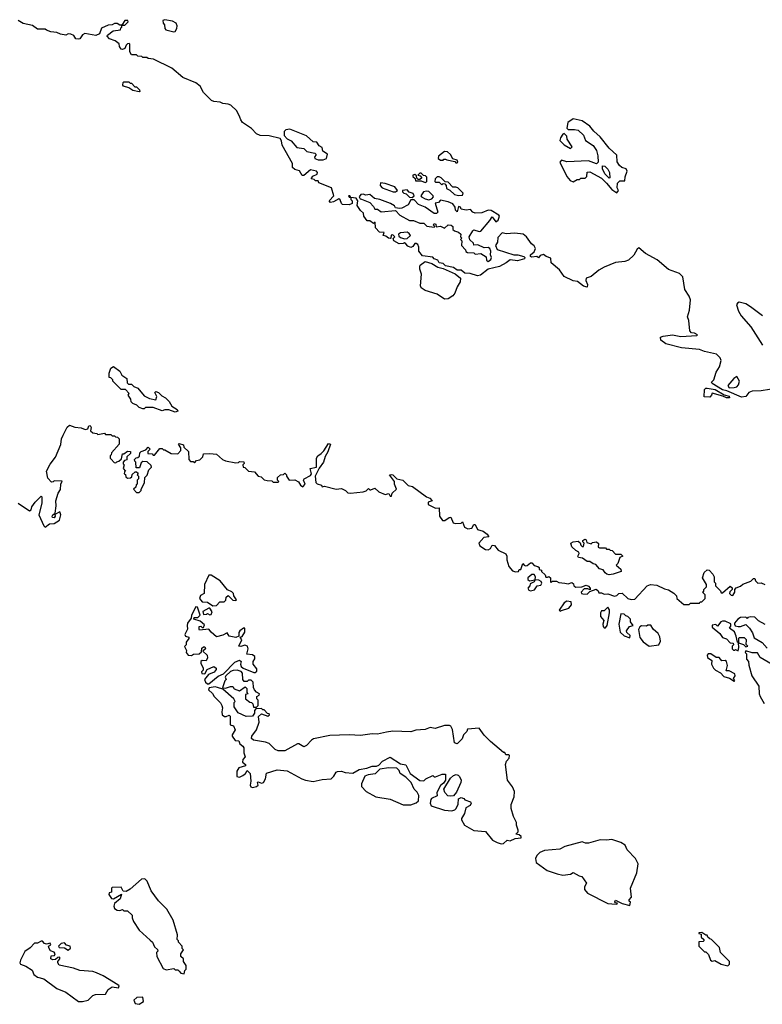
# Model space of a CAD drawing. Extents: x 2029662 to 2246637, y 225654 to 401419.
# Tile 307 of 349: x 2227448 to 2233213, y 250782 to 258432. Entities that reach past the tile are written whole.
import ezdxf

# ---------------------------------------------------------------- set-up
doc = ezdxf.new("R2010")
doc.units = 0

msp = doc.modelspace()

# ---------------------------------------------------------------- linework, layer by layer
at = {"layer": '0CON20XD'}
for points in [[(2227547, 258387), (2227473.6, 258403.6), (2227435, 258427.5)], [(2233335, 255570), (2233205, 255547.9), (2233134.3, 255545.7), (2233110, 255535), (2233085.9, 255504.1), (2233050.9, 255500.9), (2232939.2, 255549.2), (2232905, 255557.5), (2232824, 255605), (2232818.8, 255615), (2232836.7, 255633.3), (2232856.5, 255695), (2232882, 255735), (2232893.3, 255785), (2232887.5, 255805), (2232857.5, 255835), (2232763.8, 255853.8), (2232725, 255868.9), (2232585, 255882.1), (2232464.6, 255914.6), (2232425, 255943.3), (2232423.3, 255965), (2232445, 255973.3), (2232515, 255983.3), (2232580.5, 255970.5), (2232705, 255980), (2232710, 255985), (2232687, 255997), (2232665, 256000), (2232650, 256015), (2232642.5, 256095), (2232633.8, 256125), (2232647.5, 256175), (2232655.8, 256255.8), (2232645.7, 256285.7), (2232612, 256335), (2232595.9, 256435.9), (2232571.4, 256461.4), (2232485, 256492.5), (2232397.9, 256567.9), (2232307.5, 256615), (2232255, 256660), (2232241.7, 256648.3), (2232215, 256603.3), (2232175, 256563.8), (2232145.8, 256554.2), (2232075, 256545.8), (2231985, 256510.6), (2231943.5, 256486.5), (2231885, 256436.2), (2231846.7, 256423.3), (2231844, 256405), (2231856.2, 256375), (2231855, 256353.3), (2231825, 256361.2), (2231777.9, 256397.9), (2231744.5, 256404.5), (2231675, 256438), (2231638.7, 256488.7), (2231574.2, 256544.2), (2231570.7, 256580.7), (2231535, 256592.5), (2231515, 256608), (2231489.3, 256600.7), (2231475, 256583.3), (2231462.5, 256592.5), (2231425, 256587.5), (2231413.3, 256593.3), (2231413.3, 256605), (2231441.2, 256628.8), (2231453.3, 256655), (2231443.3, 256675), (2231421.1, 256691.1), (2231383.8, 256745), (2231356.7, 256765), (2231292.7, 256772.7), (2231225, 256768.8), (2231195, 256777.5), (2231160, 256740), (2231157.8, 256705), (2231142.5, 256677.5), (2231155, 256647.5), (2231285, 256606.7), (2231315, 256606.2), (2231361.7, 256591.7), (2231370, 256585), (2231367.5, 256575), (2231311.7, 256558.3), (2231255, 256567.5), (2231225, 256543.3), (2231172.5, 256515), (2231085, 256493.8), (2231025, 256448), (2231001.2, 256441.2), (2230945, 256460), (2230903, 256463), (2230875, 256487.5), (2230845, 256487.5), (2230815, 256507.5), (2230755, 256520), (2230735, 256537.5), (2230703.9, 256543.9), (2230693, 256563), (2230665, 256573.3), (2230655, 256587.5), (2230575, 256598), (2230547.5, 256635), (2230547.5, 256665), (2230540, 256685), (2230525, 256692.5), (2230515, 256692.5), (2230499.3, 256670.7), (2230485, 256663.3), (2230462, 256672), (2230445, 256690), (2230435, 256700), (2230425, 256692.5), (2230395, 256691.2), (2230352.5, 256715), (2230348.3, 256731.7), (2230360, 256745), (2230345, 256760), (2230331.7, 256758.3), (2230330, 256735), (2230325, 256732.5), (2230310, 256735), (2230291.7, 256751.7), (2230270, 256755), (2230278.3, 256778.3), (2230241.7, 256781.7), (2230210, 256815), (2230208.3, 256858.3), (2230195, 256850), (2230165, 256870), (2230145, 256870), (2230120, 256905), (2230118.3, 256928.3), (2230095, 256950), (2230068.3, 256988.3), (2230072.5, 257025), (2230060, 257045), (2230020, 257050), (2230010, 257065), (2230000, 257065), (2230005, 257052.5), (2230020, 257050), (2230020, 257035), (2230030, 257025), (2230030, 257005), (2230005, 256993.3), (2229955, 256997.5), (2229945, 257003.3), (2229935, 257032.5), (2229925, 257040), (2229885, 257016.7), (2229861.7, 257011.7), (2229850, 257025), (2229886.2, 257065), (2229867.5, 257125), (2229770, 257165), (2229765, 257180), (2229745, 257180), (2229735, 257190), (2229710, 257195), (2229723.6, 257216.4), (2229758.3, 257231.7), (2229760, 257245), (2229752.5, 257255), (2229705, 257266.2), (2229655, 257222.5), (2229641.7, 257221.7), (2229619.6, 257259.5), (2229585, 257268.8), (2229566.7, 257285), (2229566.7, 257315), (2229485, 257457.5), (2229480.4, 257490.5), (2229469.7, 257509.7), (2229385, 257529.6), (2229315, 257533.8), (2229286, 257545), (2229247.8, 257587.8), (2229178.6, 257635), (2229163.7, 257653.7), (2229157.1, 257675), (2229134.2, 257725), (2229087.2, 257767.2), (2229066.4, 257776.4), (2229025, 257781.2), (2229005, 257792), (2228955.9, 257795.9), (2228935.9, 257805.9), (2228875.9, 257865.9), (2228850, 257915), (2228815, 257942.5), (2228715, 257982.5), (2228630, 258055), (2228487, 258127), (2228445, 258130), (2228435, 258140), (2228405, 258140), (2228397, 258147), (2228365, 258150), (2228355, 258160), (2228315, 258160), (2228303.6, 258183.6), (2228303.6, 258243.6), (2228298, 258248), (2228284.3, 258245.7), (2228273.3, 258235), (2228265, 258207.5), (2228245, 258200), (2228235, 258202.5), (2228223, 258223), (2228220, 258245), (2228188.3, 258268.3), (2228145, 258282.5), (2228127.5, 258305), (2228128.3, 258311.7), (2228173, 258347), (2228230, 258355), (2228231.7, 258368.3), (2228240, 258375), (2228240, 258390), (2228265, 258390), (2228290, 258415), (2228287, 258427), (2228263.6, 258426.4), (2228240, 258390), (2228225, 258390), (2228205, 258402.5), (2228185, 258402.5), (2228166.4, 258393.6), (2228135, 258391.2), (2228083, 258367), (2228068, 258322), (2228039.7, 258310.3), (2227952.5, 258325), (2227935, 258313.8), (2227915.7, 258285), (2227905, 258280.9), (2227884.4, 258284.4), (2227868.6, 258308.6), (2227845, 258320), (2227825, 258322.5), (2227805, 258313.3), (2227765, 258320), (2227735, 258332.5), (2227688.3, 258338.3), (2227655, 258350), (2227645, 258360), (2227585, 258360), (2227547, 258387)], [(2228645, 258337.5), (2228655, 258340), (2228667.5, 258365), (2228670, 258385), (2228663.3, 258405), (2228635, 258422), (2228575, 258432.5), (2228560, 258425), (2228562.5, 258405), (2228571.7, 258391.7), (2228573.3, 258365), (2228582.5, 258355), (2228645, 258337.5)], [(2228375, 257872.5), (2228325, 257882.5), (2228294, 257904), (2228252.5, 257915), (2228247.5, 257925), (2228250, 257945), (2228255, 257950), (2228295, 257950), (2228305, 257940), (2228315, 257940), (2228341.7, 257911.7), (2228355, 257910), (2228378.3, 257888.3), (2228380, 257875), (2228375, 257872.5)], [(2232085, 257087.5), (2232096.7, 257105), (2232086.7, 257125), (2232088.3, 257161.7), (2232108.3, 257181.7), (2232145, 257180), (2232148.3, 257211.7), (2232163.3, 257255), (2232157.5, 257275), (2232123, 257283), (2232105, 257300), (2232087, 257327), (2232085, 257380), (2232024.1, 257434.1), (2231955, 257523.3), (2231906.1, 257566.1), (2231873.3, 257605), (2231815.9, 257645.9), (2231745, 257663.3), (2231703.3, 257635), (2231695, 257590), (2231705, 257580), (2231755, 257580), (2231785, 257573.3), (2231826.4, 257536.4), (2231840, 257495), (2231900, 257455), (2231926.2, 257416.2), (2231936.7, 257375), (2231940, 257325), (2231925, 257313.3), (2231863.6, 257336.4), (2231695, 257327.5), (2231655, 257340), (2231642.5, 257325), (2231696.2, 257215), (2231722.3, 257182.3), (2231745, 257172.5), (2231775, 257190), (2231795, 257190), (2231805, 257200), (2231838.3, 257201.7), (2231850, 257215), (2231852.5, 257247.5), (2231875, 257250), (2231965, 257200), (2232005, 257162.5), (2232045, 257112.5), (2232085, 257087.5)], [(2229805, 257342.5), (2229830, 257355), (2229837, 257387), (2229801.7, 257411.7), (2229795, 257440), (2229773.6, 257453.6), (2229755, 257480), (2229725, 257482.5), (2229675, 257530), (2229545, 257580.8), (2229515, 257577.8), (2229502, 257565), (2229501.7, 257531.7), (2229525, 257507.5), (2229555, 257492.5), (2229599.3, 257439.3), (2229655, 257432.5), (2229678.3, 257408.3), (2229740, 257395), (2229750, 257385), (2229737.5, 257365), (2229740, 257355), (2229765, 257343.3), (2229805, 257342.5)], [(2231725, 257432.5), (2231737.5, 257445), (2231697.5, 257505), (2231697, 257527), (2231675, 257547.5), (2231665, 257542.5), (2231646.7, 257515), (2231642.5, 257495), (2231675, 257460), (2231725, 257432.5)], [(2230845, 257320), (2230850, 257325), (2230845, 257340), (2230811.7, 257351.7), (2230792.5, 257385), (2230770, 257405), (2230745, 257407.5), (2230698.3, 257371.7), (2230697.5, 257355), (2230715, 257340), (2230735, 257340), (2230741.7, 257348.3), (2230755, 257350), (2230763, 257343), (2230825, 257330), (2230835, 257320), (2230845, 257320)], [(2232025, 257200), (2231990, 257235), (2231973, 257273), (2231971.7, 257298.3), (2231990, 257295), (2232015, 257270), (2232027.5, 257245), (2232030, 257205), (2232025, 257200)], [(2230595, 257167.5), (2230605, 257172.5), (2230610, 257175), (2230608.3, 257208.3), (2230598.3, 257218.3), (2230581.7, 257221.7), (2230565, 257240), (2230555, 257240), (2230540, 257225), (2230558.3, 257218.3), (2230570, 257205), (2230555, 257190), (2230541.7, 257191.7), (2230531.7, 257201.7), (2230528.3, 257218.3), (2230515, 257230), (2230500, 257225), (2230500, 257215), (2230518.3, 257198.3), (2230521.7, 257181.7), (2230565, 257180), (2230595, 257167.5)], [(2230855, 257066.7), (2230885, 257070), (2230890, 257085), (2230850, 257125), (2230835, 257132.5), (2230811.7, 257131.7), (2230775, 257170), (2230751.7, 257171.7), (2230720, 257205), (2230705, 257212.5), (2230688.3, 257211.7), (2230673, 257197), (2230670, 257175), (2230675, 257170), (2230705, 257170), (2230725, 257150), (2230735, 257160), (2230748.3, 257158.3), (2230760, 257145), (2230761.7, 257121.7), (2230788.3, 257108.3), (2230822.5, 257075), (2230855, 257066.7)], [(2230365, 257094.2), (2230380, 257105), (2230360, 257135), (2230285, 257160), (2230250, 257165), (2230247.5, 257145), (2230262.5, 257125), (2230347.5, 257095), (2230365, 257094.2)], [(2231085, 256553.3), (2231105, 256570), (2231110, 256585), (2231102.5, 256605), (2231106.7, 256635), (2231097.5, 256655), (2231085, 256662.5), (2231055, 256660), (2231005, 256682.5), (2230975, 256680), (2230970, 256695), (2230941.7, 256721.7), (2230936.7, 256745), (2230965, 256793.3), (2230975, 256800), (2231015, 256787.5), (2231029.3, 256790.7), (2231098.8, 256871.2), (2231115, 256900), (2231145, 256862.5), (2231162.5, 256875), (2231172.5, 256905), (2231167.5, 256915), (2231109.6, 256949.5), (2231085, 256953.3), (2231035, 256932.5), (2230985, 256930), (2230966.4, 256936.4), (2230947, 256957), (2230915, 256953.3), (2230875, 256960), (2230870, 256975), (2230855, 256980), (2230845, 256940), (2230831.7, 256951.7), (2230830, 256975), (2230810.7, 257000.7), (2230775, 257017.5), (2230715, 257030), (2230698.3, 257011.7), (2230673, 257007), (2230693, 256937), (2230685, 256927.5), (2230665, 256926.7), (2230595, 256976.7), (2230545, 256996.7), (2230511.7, 257031.7), (2230485, 257032.5), (2230463.8, 256995), (2230415, 256968.8), (2230396.1, 256966.1), (2230365, 256970), (2230356.7, 256985), (2230325.5, 257005.5), (2230245, 257035.6), (2230202.9, 257042.9), (2230165.6, 257075.6), (2230135, 257070), (2230115, 257078), (2230097.5, 257075), (2230082.5, 257055), (2230091.2, 257041.2), (2230102.5, 257037.5), (2230165, 257012.5), (2230195, 256980), (2230205, 256960), (2230225, 256960), (2230255, 256940), (2230365, 256950), (2230400, 256915), (2230473, 256873), (2230505, 256872.5), (2230555, 256852.5), (2230585, 256852.5), (2230608.3, 256828.3), (2230665, 256820), (2230670, 256825), (2230660, 256835), (2230665, 256850), (2230677.5, 256845), (2230682.5, 256822.5), (2230715, 256827.5), (2230745, 256812.5), (2230775, 256837.5), (2230797, 256837), (2230810, 256825), (2230811.7, 256801.7), (2230822.5, 256792.5), (2230855, 256782.5), (2230872.5, 256765), (2230870, 256745), (2230880, 256735), (2230870, 256725), (2230880, 256715), (2230878.3, 256678.3), (2230910, 256645), (2230911.7, 256631.7), (2230925, 256622.5), (2230975, 256620), (2230985, 256610), (2231027, 256617), (2231069.3, 256589.3), (2231073, 256563), (2231085, 256553.3)], [(2230495, 257050), (2230510, 257065), (2230503, 257083), (2230472.5, 257092.5), (2230455, 257110), (2230420, 257105), (2230420, 257095), (2230430, 257085), (2230448.3, 257078.3), (2230475, 257052.5), (2230495, 257050)], [(2230625, 257033.3), (2230648.3, 257041.7), (2230660, 257055), (2230657.5, 257065), (2230625, 257096.7), (2230605, 257101.2), (2230583.9, 257096.1), (2230562.5, 257065), (2230567.5, 257055), (2230595, 257040), (2230625, 257033.3)], [(2230435, 256730), (2230455, 256733.3), (2230482.5, 256755), (2230471.7, 256771.7), (2230455, 256782.5), (2230405, 256777.5), (2230390, 256765), (2230391.7, 256751.7), (2230405, 256740), (2230435, 256730)], [(2230745, 256261.2), (2230689.6, 256299.5), (2230595, 256328), (2230565, 256350), (2230560, 256365), (2230566.2, 256455), (2230554.2, 256494.2), (2230554.1, 256515.9), (2230557.5, 256525), (2230595, 256552.5), (2230648.8, 256538.8), (2230695, 256510), (2230735, 256500), (2230828, 256458), (2230870, 256425), (2230868.8, 256395), (2230843.9, 256356.1), (2230825, 256307.5), (2230811.7, 256288.3), (2230775, 256264), (2230745, 256261.2)], [(2233215, 256131.2), (2233122.3, 256202.3), (2233085, 256223.8), (2233035, 256237.5), (2233020.7, 256229.3), (2233013.6, 256216.4), (2233028.3, 256168.3), (2233050.6, 256130.6), (2233125.6, 256045.6), (2233214.2, 255904.2)], [(2228655, 255382.5), (2228605, 255400), (2228575, 255400), (2228555, 255392.5), (2228485, 255420), (2228425, 255420), (2228415, 255410), (2228405, 255410), (2228375, 255420), (2228358.3, 255438.3), (2228325, 255450), (2228313, 255463), (2228310, 255485), (2228290, 255515), (2228298.3, 255528.3), (2228268.3, 255558.3), (2228235, 255560), (2228170, 255625), (2228170, 255635), (2228155, 255650), (2228142.5, 255652.5), (2228141.2, 255685), (2228154.4, 255725.6), (2228175, 255738), (2228225, 255702.5), (2228241.7, 255671.7), (2228280, 255645), (2228281.7, 255611.7), (2228291.7, 255601.7), (2228315, 255600), (2228333, 255583), (2228365, 255570), (2228415, 255510), (2228455, 255490), (2228505, 255480), (2228512.5, 255505), (2228497.5, 255535), (2228505, 255542.5), (2228525, 255535.8), (2228550.8, 255510.8), (2228579.2, 255495), (2228607.1, 255465), (2228629.3, 255429.3), (2228671.2, 255405), (2228675, 255390), (2228655, 255382.5)], [(2232955, 255571.2), (2232995, 255573.8), (2233015, 255580), (2233030, 255595), (2233037.5, 255625), (2233015, 255660), (2232993.8, 255645), (2232945, 255590), (2232955, 255571.2)], [(2232955, 255493.3), (2232935, 255493.3), (2232907.5, 255507.5), (2232825, 255530), (2232820, 255515), (2232805, 255500), (2232763, 255503), (2232765, 255560), (2232775, 255570), (2232785, 255570), (2232848.8, 255558.8), (2232918.3, 255518.3), (2232955, 255506.7), (2232960, 255495), (2232955, 255493.3)], [(2227436.4, 254676.4), (2227525, 254616.7), (2227536.1, 254623.9), (2227541.2, 254648.8), (2227567.5, 254685), (2227615, 254730), (2227620, 254725), (2227620, 254675), (2227597.5, 254585), (2227635, 254500), (2227645, 254490), (2227680, 254515), (2227715, 254517.5), (2227757.5, 254545), (2227767.5, 254585), (2227758.3, 254608.3), (2227721.7, 254588.3), (2227722.5, 254575), (2227715, 254562.5), (2227703.6, 254563.6), (2227700, 254575), (2227705, 254586.7), (2227722.5, 254597.5), (2227730, 254655), (2227727.1, 254695), (2227747.3, 254752.7), (2227765, 254782.5), (2227766.7, 254823.3), (2227777, 254847), (2227715, 254850), (2227708.3, 254841.7), (2227695, 254840), (2227665, 254870), (2227656, 254925), (2227685, 254978.8), (2227725.7, 255034.3), (2227767.3, 255132.7), (2227773.1, 255175), (2227784.4, 255205), (2227815, 255266.7), (2227835, 255282.5), (2227877, 255267), (2227925, 255262.5), (2227955, 255247.5), (2227976.7, 255253.3), (2227985, 255277.5), (2227995, 255280), (2228002.5, 255265), (2227998.3, 255238.3), (2228015, 255222.5), (2228047, 255217), (2228055, 255210), (2228105, 255220), (2228115, 255210), (2228155, 255210), (2228165, 255200), (2228185, 255200), (2228191.7, 255191.7), (2228208.3, 255188.3), (2228220, 255175), (2228220, 255135), (2228161.7, 255068.3), (2228158.3, 255051.7), (2228150, 255045), (2228150, 255025), (2228158.3, 255018.3)], [(2228158.3, 255018.3), (2228181.7, 254991.7), (2228195, 254990), (2228201.7, 254998.3), (2228218.3, 255001.7), (2228238.3, 255021.7), (2228245, 255060), (2228255, 255060), (2228285, 255080), (2228308.3, 255078.3), (2228308.3, 255061.7), (2228280, 255035), (2228278.3, 255011.7), (2228261.7, 255008.3), (2228250, 254995), (2228251.7, 254981.7), (2228260, 254975), (2228250, 254945), (2228270, 254925), (2228261.7, 254918.3), (2228260, 254905), (2228268.3, 254898.3), (2228271.7, 254881.7), (2228285, 254870), (2228308.3, 254871.7), (2228318.3, 254881.7), (2228321.7, 254898.3), (2228345, 254920), (2228355, 254920), (2228368.3, 254908.3), (2228360, 254895), (2228370, 254885), (2228370, 254865), (2228360, 254855), (2228360, 254825), (2228351.7, 254818.3), (2228348.3, 254801.7), (2228330, 254785), (2228355, 254760), (2228375, 254760), (2228390, 254775), (2228390, 254785), (2228417, 254833), (2228420, 254875), (2228437, 254893), (2228450, 254935), (2228470, 254955), (2228468.3, 254968.3), (2228438.3, 254998.3), (2228405, 255000), (2228391.7, 254988.3), (2228378.3, 254951.7), (2228351.7, 254951.7), (2228350, 254995), (2228341.7, 255001.7), (2228340, 255015), (2228351.7, 255028.3), (2228365, 255030), (2228378.3, 255041.7), (2228381.7, 255068.3), (2228391.7, 255078.3), (2228428.3, 255091.7), (2228445, 255110), (2228460, 255095), (2228441.7, 255078.3), (2228441.7, 255061.7), (2228475, 255060), (2228485, 255050), (2228495, 255050), (2228535, 255100), (2228555, 255100), (2228565, 255090), (2228575, 255090), (2228623, 255063), (2228675, 255060), (2228700, 255085), (2228700, 255105), (2228680, 255135), (2228685, 255140), (2228718.3, 255128.3), (2228721.7, 255111.7), (2228758.3, 255078.3), (2228760, 255015), (2228775, 255000), (2228795, 255000), (2228805, 254990), (2228821.7, 255008.3), (2228847, 255013), (2228870, 255035), (2228875, 255060), (2228925, 255062.5), (2228976.4, 255056.4), (2229022.5, 255015), (2229045, 255006.2), (2229125, 254990), (2229147, 254993), (2229155, 255000), (2229188.3, 254998.3), (2229190, 254985), (2229180, 254975), (2229182.5, 254955), (2229195, 254952.5), (2229225, 254923.8), (2229270, 254920), (2229300, 254885), (2229321.7, 254881.7), (2229345, 254857.5), (2229368.3, 254851.7), (2229405, 254850), (2229415, 254840), (2229455, 254840), (2229460, 254845), (2229450, 254855), (2229450, 254875), (2229473, 254897), (2229495, 254900), (2229505, 254910), (2229520, 254895), (2229520, 254885), (2229540, 254855), (2229585, 254857.5), (2229613, 254843), (2229627.5, 254815), (2229645, 254803.3), (2229663.8, 254825), (2229652.5, 254855), (2229656.7, 254865), (2229705, 254891.2), (2229713.8, 254905), (2229703.8, 254946.2), (2229752.5, 254955), (2229753, 255027), (2229762.5, 255045), (2229789.1, 255060.9), (2229808.5, 255081.5), (2229845, 255140), (2229860, 255135), (2229840, 255075), (2229820, 255040), (2229805.7, 254994.3), (2229771.7, 254948.3), (2229742.5, 254885), (2229745.9, 254835.9), (2229756.1, 254826.1), (2229790, 254815), (2229795, 254802.5), (2229815, 254807.5), (2229905, 254786), (2229945, 254790), (2229976.7, 254775), (2229995, 254757.5), (2230015, 254753.3), (2230115, 254763.3), (2230138.3, 254771.7), (2230155, 254790), (2230165, 254780), (2230175, 254780), (2230205, 254792.5), (2230235, 254763.3), (2230285, 254743.3), (2230315, 254750), (2230325, 254730), (2230335, 254730), (2230340, 254755), (2230372.5, 254785), (2230357.5, 254825), (2230357.5, 254845), (2230320, 254895), (2230330.8, 254899.2), (2230346, 254895), (2230375.6, 254865.6), (2230423.3, 254855), (2230465, 254813.3), (2230498.8, 254805), (2230605, 254726.2), (2230632.5, 254715), (2230650, 254695), (2230620, 254685), (2230620, 254665), (2230675, 254637.5), (2230705, 254640), (2230708, 254575), (2230731.7, 254541.7), (2230747.7, 254542.3), (2230782.5, 254565), (2230795, 254566.7), (2230814.2, 254524.2), (2230835, 254518), (2230875, 254520), (2230885, 254530), (2230900.7, 254490.7), (2230927, 254477), (2230957, 254483), (2230975, 254510), (2230985, 254510), (2231001.7, 254471.7), (2231045, 254457.5), (2231077.5, 254435), (2231090, 254415), (2231050.7, 254409.3), (2231013.8, 254366.2), (2231020, 254345), (2231065, 254316.2), (2231085, 254313.8), (2231103.3, 254325), (2231115, 254350), (2231135, 254347.5), (2231161.7, 254311.7), (2231223, 254283), (2231230, 254265), (2231230, 254235), (2231246.7, 254185), (2231275, 254150), (2231297, 254143), (2231320, 254145), (2231325, 254160), (2231338.3, 254161.7), (2231355, 254207.5), (2231363.3, 254193.3), (2231375, 254190), (2231387.7, 254192.3), (2231415, 254212.5), (2231425, 254212.5), (2231443, 254193), (2231470, 254185), (2231480, 254175), (2231481.7, 254161.7), (2231500, 254155), (2231500, 254145), (2231528.3, 254118.3), (2231531.7, 254101.7), (2231545, 254100), (2231555, 254107.5), (2231570, 254095), (2231570, 254065), (2231575, 254060), (2231585, 254070), (2231615, 254070), (2231635, 254060), (2231680, 254055), (2231705, 254050), (2231735, 254060), (2231748.3, 254048.3), (2231750, 254035), (2231767, 254023), (2231813, 254027), (2231845, 254040), (2231865, 254032.5), (2231877.5, 254015), (2231878.3, 254001.7), (2231859.3, 254009.3), (2231829.3, 254010.7), (2231807.5, 253985), (2231810, 253975), (2231820.7, 253970.7), (2231855, 253970), (2231875, 253990), (2231923, 254007), (2231940, 253995), (2231945, 253980), (2231965, 253980), (2231985, 253970), (2232015, 253972.5), (2232065, 253952.5), (2232085, 253960), (2232100, 253975), (2232125, 253977.5), (2232170, 253935), (2232195, 253927.5), (2232225, 253930), (2232320, 254035), (2232345, 254043.3), (2232395, 254040), (2232455, 254010), (2232485, 254002.5), (2232526.1, 253976.1), (2232547.5, 253955), (2232550, 253935), (2232605, 253890), (2232645, 253890), (2232655, 253900), (2232725, 253900), (2232731.7, 253908.3), (2232745, 253910), (2232770, 253935), (2232770, 253965), (2232750, 253985), (2232758.3, 253991.7), (2232760, 254005), (2232780, 254025), (2232780, 254045), (2232750, 254095), (2232763, 254137), (2232785, 254157.5), (2232800, 254155), (2232830, 254125), (2232840, 254105), (2232840, 254065), (2232850, 254055), (2232850, 254035), (2232890, 253995), (2232895, 253980), (2232905, 253980), (2232965, 254030), (2232978.3, 254018.3), (2232980, 254005), (2232961.7, 253988.3), (2232960, 253975), (2232971.7, 253961.7), (2232985, 253960), (2233000, 253985), (2233000, 254005), (2233011.7, 254018.3), (2233045, 254030), (2233063, 254047), (2233125, 254070), (2233145, 254090), (2233155, 254090), (2233161.7, 254071.7), (2233180, 254055), (2233205, 254057.5), (2233233, 254043)], [(2232025, 254118.8), (2232007.5, 254125), (2231992.5, 254135), (2231978.3, 254158.3), (2231950, 254165), (2231920.7, 254200.7), (2231900, 254205), (2231875, 254222.5), (2231854.1, 254224.1), (2231817.7, 254247.7), (2231787.5, 254255), (2231782.5, 254265), (2231792.5, 254285), (2231790, 254295), (2231765, 254307.5), (2231735, 254337.5), (2231727.5, 254365), (2231745, 254376.7), (2231785, 254380), (2231798.3, 254368.3), (2231805, 254350), (2231815, 254340), (2231825, 254340), (2231830, 254365), (2231820, 254375), (2231820, 254385), (2231835, 254397.5), (2231845, 254390), (2231851.7, 254371.7), (2231885, 254360), (2231895, 254370), (2231927, 254377), (2231941.7, 254361.7), (2231940, 254335), (2231948.3, 254328.3), (2231995, 254330), (2232005, 254320), (2232025, 254320), (2232031.7, 254311.7), (2232048.3, 254308.3), (2232075, 254280), (2232115, 254280), (2232130, 254265), (2232107, 254253), (2232091.7, 254208.3), (2232080, 254195), (2232115, 254162.5), (2232117.5, 254145), (2232055, 254123.8), (2232025, 254118.8)], [(2228948.3, 253878.3), (2228975, 253880), (2229001.7, 253908.3), (2229035, 253910), (2229048.3, 253921.7), (2229050, 253945), (2229065, 253960), (2229101.7, 253921.7), (2229125, 253920), (2229130, 253925), (2229110, 253955), (2229107.5, 253975), (2229095, 253987.5), (2229061.7, 254001.7), (2229005, 254072.5), (2228935, 254117.5), (2228915, 254117.5), (2228883.3, 254045), (2228880, 253975), (2228852.3, 253957.7), (2228842.5, 253935), (2228865, 253910), (2228905, 253907.5), (2228948.3, 253878.3)], [(2231415, 253994.2), (2231445, 254004), (2231466.2, 254033.8), (2231495, 254040), (2231502.5, 254055), (2231496.7, 254066.7), (2231478.8, 254078.8), (2231450, 254080), (2231452.5, 254105), (2231441.7, 254121.7), (2231425, 254122.5), (2231392.5, 254095), (2231393, 254083), (2231405, 254072.5), (2231450, 254080), (2231442.5, 254065), (2231411.2, 254048.8), (2231408.8, 254035), (2231393.8, 254015), (2231400.6, 254000.6), (2231415, 253994.2)], [(2231645, 253837.5), (2231655, 253843.3), (2231710.6, 253859.4), (2231731.2, 253885), (2231729.6, 253909.5), (2231695, 253916), (2231675, 253901.2), (2231637.5, 253845), (2231645, 253837.5)], [(2228915, 253272.5), (2228987.7, 253332.3), (2229029.7, 253350.3), (2229119.2, 253440.8), (2229155, 253457.5), (2229166.7, 253446.7), (2229163.3, 253425), (2229168.3, 253408.3), (2229183, 253393), (2229265, 253360), (2229275, 253360), (2229288.3, 253371.7), (2229288.3, 253388.3), (2229260, 253425), (2229260, 253445), (2229273, 253467), (2229272.5, 253485), (2229255, 253498.8), (2229212.5, 253502.5), (2229222.5, 253545), (2229217.5, 253565), (2229195, 253573.3), (2229165, 253563.3), (2229150, 253565), (2229172.5, 253615), (2229160, 253635), (2229175, 253640), (2229195.7, 253675), (2229195.6, 253705.6), (2229184.1, 253705.9), (2229157.5, 253685), (2229148.3, 253671.7), (2229148.3, 253641.7), (2229125, 253632.5), (2229075, 253642.5), (2229057.5, 253667.5), (2229025, 253650), (2228975, 253637.5), (2228933.6, 253673.6), (2228917, 253697), (2228845, 253690), (2228840, 253695), (2228841.7, 253718.3), (2228855, 253720), (2228865, 253710), (2228875, 253710), (2228881.7, 253731.7), (2228848.3, 253758.3), (2228800, 253775), (2228801.7, 253788.3), (2228831.7, 253788.3), (2228850, 253805), (2228828.3, 253868.3), (2228815, 253870), (2228782.5, 253805), (2228778.3, 253781.7), (2228750, 253745), (2228746.7, 253725), (2228751.7, 253698.3), (2228730, 253655), (2228735, 253642.5), (2228760, 253635), (2228760, 253625), (2228740, 253595), (2228740, 253575), (2228728.3, 253561.7), (2228741.7, 253531.7), (2228740, 253515), (2228755, 253496.2), (2228781.7, 253491.7), (2228798.3, 253501.7), (2228840, 253505), (2228858.3, 253521.7), (2228861.7, 253548.3), (2228875, 253560), (2228885, 253560), (2228890, 253545), (2228870, 253525), (2228902.5, 253495), (2228906.7, 253475), (2228895, 253450), (2228865, 253452.5), (2228853, 253447), (2228853, 253433), (2228872.5, 253395), (2228871.7, 253378.3), (2228860, 253365), (2228861.7, 253351.7), (2228885, 253350), (2228902.5, 253385), (2228955, 253406.7), (2228972.5, 253395), (2228972.5, 253385), (2228956.4, 253363.6), (2228913.8, 253346.2), (2228883, 253307), (2228890, 253285), (2228905, 253272.5), (2228915, 253272.5)], [(2228925, 253807.5), (2228935, 253810), (2228941.7, 253831.7), (2228925, 253860), (2228915, 253860), (2228870, 253835), (2228875, 253810), (2228897, 253813), (2228905, 253820), (2228925, 253807.5)], [(2231985, 253706.7), (2231995, 253708.8), (2232008.6, 253725), (2232026.5, 253825), (2232026.8, 253846.8), (2232015, 253867.5), (2231985, 253840), (2231965, 253840), (2231957, 253823), (2231956.7, 253795), (2231983.3, 253765), (2231974.2, 253735.8), (2231977.5, 253717.5), (2231985, 253706.7)], [(2232185, 253630), (2232187, 253647), (2232161.7, 253671.7), (2232160, 253685), (2232181.7, 253718.3), (2232210, 253725), (2232190, 253755), (2232190, 253775), (2232170, 253795), (2232155, 253800), (2232140, 253815), (2232115, 253816.7), (2232100, 253735), (2232110, 253675), (2232140, 253645), (2232185, 253630)], [(2233025, 253530), (2233032.5, 253555), (2233030, 253590), (2233067, 253577), (2233085, 253560), (2233100, 253565), (2233088.3, 253578.3), (2233090, 253615), (2233075, 253630), (2233035, 253630), (2233030, 253625), (2233030, 253590), (2233020, 253595), (2233011.7, 253641.7), (2232997, 253677), (2232960, 253705), (2232969.3, 253720.7), (2232969.3, 253739.3), (2232925, 253758.8), (2232905, 253760), (2232892.5, 253755), (2232865, 253720), (2232852.5, 253732.5), (2232825, 253727.5), (2232825, 253712.5), (2232883.3, 253663.3), (2232905, 253632.5), (2232935, 253622.5), (2232965, 253590), (2232988.3, 253588.3), (2232990, 253575), (2232980, 253565), (2232980, 253545), (2232990, 253535), (2232997, 253533), (2233005, 253540), (2233025, 253530)], [(2233235, 253732.5), (2233185, 253762.5), (2233155, 253790), (2233125, 253792.5), (2233102.5, 253787.5), (2233095, 253780), (2233085, 253790), (2233045, 253787.5), (2233022.5, 253775), (2232997.5, 253745), (2232997.5, 253735), (2233003.3, 253723.3), (2233025, 253716.7), (2233045, 253717.5), (2233085, 253732.5), (2233113.3, 253705), (2233138.3, 253668.3), (2233150.7, 253630.7), (2233212.3, 253592.3), (2233250.6, 253550.6)], [(2232335, 253564.5), (2232411.2, 253575), (2232421.9, 253605), (2232417.5, 253637.5), (2232405, 253662.5), (2232365, 253697.5), (2232347, 253727), (2232325, 253727.5), (2232315, 253720), (2232275, 253723.3), (2232263.6, 253716.4), (2232253.3, 253695), (2232262.3, 253632.3), (2232289.6, 253599.6), (2232335, 253564.5)], [(2233321.2, 253405), (2233197, 253477), (2233175, 253513.3), (2233135, 253512.5), (2233085, 253530), (2233080, 253515), (2233090, 253505), (2233090, 253465), (2233107, 253447), (2233108.3, 253418.3), (2233133.3, 253335), (2233187.5, 253255), (2233190, 253195), (2233197.5, 253175), (2233229.3, 253119.3)], [(2232995, 253293.8), (2233000, 253295), (2232990, 253315), (2233002.5, 253335), (2233000, 253350), (2232955, 253372.5), (2232933, 253373), (2232943.8, 253415), (2232936.4, 253446.4), (2232925, 253452.5), (2232900, 253450), (2232877.5, 253477.5), (2232855, 253477.5), (2232815, 253506.7), (2232794.1, 253505.9), (2232786.7, 253495), (2232788.3, 253478.3), (2232822.5, 253452.5), (2232819.2, 253425), (2232833.8, 253393.8), (2232849.1, 253379.1), (2232888.9, 253358.9), (2232915, 253330), (2232957.7, 253317.7), (2232995, 253293.8)], [(2229285, 253090), (2229300, 253105), (2229300, 253145), (2229290, 253155), (2229290, 253175), (2229305.9, 253184.1), (2229310, 253195), (2229287, 253207), (2229270, 253225), (2229262.5, 253245), (2229260, 253285), (2229245, 253300), (2229225, 253300), (2229215, 253290), (2229191.7, 253291.7), (2229180, 253305), (2229177.5, 253355), (2229167, 253367), (2229135, 253377.5), (2229105, 253376.2), (2229085, 253367.5), (2229047.5, 253335), (2229043.3, 253323.3), (2229050, 253305), (2229040, 253295), (2229021.7, 253241.7), (2229045, 253238.8), (2229085, 253252.5), (2229101.7, 253251.7), (2229112.5, 253232.5), (2229155, 253217.5), (2229198.3, 253248.3), (2229210, 253235), (2229210, 253205), (2229220, 253195), (2229201.7, 253188.3), (2229200, 253155), (2229235, 253130), (2229248.3, 253128.3), (2229257, 253117), (2229261.7, 253091.7), (2229285, 253090)], [(2231185, 252030), (2231205, 252032.5), (2231233, 252057), (2231255, 252053.3), (2231295, 252072), (2231340, 252075), (2231340, 252085), (2231325, 252100), (2231300, 252105), (2231317, 252123), (2231316.7, 252135), (2231303.8, 252175), (2231303.8, 252195), (2231281.8, 252241.8), (2231262.5, 252305), (2231264.2, 252335), (2231286.2, 252395), (2231288.8, 252435), (2231275, 252472.5), (2231236.2, 252525), (2231220.8, 252645), (2231227.3, 252672.7), (2231247.5, 252695), (2231250, 252715), (2231245, 252720), (2231221.7, 252721.7), (2231215, 252740), (2231205, 252740), (2231104.1, 252824.1), (2231054.1, 252874.1), (2231015, 252926.7), (2230925, 252920), (2230918.8, 252901.2), (2230893.8, 252875), (2230882.9, 252845), (2230845, 252805.4), (2230824.7, 252815), (2230808, 252918), (2230795, 252943.3), (2230785, 252950), (2230745, 252950), (2230673.6, 252926.4), (2230635, 252933.3), (2230595, 252916.7), (2230523.6, 252913.6), (2230485, 252898.8), (2230345, 252904), (2230296.4, 252896.4), (2230225, 252882), (2230185, 252884), (2230095, 252870), (2230005, 252876), (2229855, 252871.2), (2229730, 252845), (2229714.1, 252835.9), (2229675, 252793.3), (2229655, 252783.3), (2229615, 252807.5), (2229605, 252807.5), (2229507, 252753), (2229455, 252751.2), (2229431.2, 252761.2), (2229385, 252808), (2229355, 252819.2), (2229263.6, 252833.6), (2229248.3, 252848.3), (2229250, 252865), (2229286, 252915), (2229307.5, 252975), (2229301.7, 253018.3), (2229325, 253040), (2229375, 253022.5), (2229388.3, 253031.7), (2229385, 253040), (2229371.7, 253041.7), (2229345, 253070), (2229335, 253070), (2229325, 253080), (2229281.7, 253078.3), (2229270, 253065), (2229270, 253045), (2229255, 253020), (2229205, 253017.5), (2229145, 253047.5), (2229113.3, 253095), (2229113.6, 253126.4), (2229120, 253135), (2229110, 253155), (2229025, 253230), (2228984.1, 253244.1), (2228965, 253248), (2228917.5, 253242.5), (2228912.5, 253225), (2228945, 253197.5), (2228957.5, 253175), (2228986.7, 253145), (2229007.5, 253125), (2229017.5, 253105), (2229022.5, 253085), (2229016.7, 253055), (2229020.7, 253030.7), (2229038.3, 253018.3), (2229051.7, 253018.3), (2229075, 253030), (2229081.7, 253021.7), (2229083, 252953), (2229106.7, 252946.7), (2229120, 252915), (2229097.5, 252875), (2229097.5, 252865), (2229121.7, 252831.7), (2229148.3, 252828.3), (2229157.5, 252805), (2229179.3, 252789.3), (2229187.5, 252775), (2229187, 252737), (2229197.5, 252705), (2229180, 252685), (2229177.5, 252665), (2229200, 252645), (2229200, 252635), (2229150, 252620), (2229132.5, 252595), (2229133, 252553), (2229155, 252547.5), (2229180.7, 252559.3), (2229200, 252575), (2229215, 252600), (2229237, 252577), (2229243.3, 252515), (2229236, 252485), (2229242.4, 252472.4), (2229255, 252465.8), (2229287.5, 252475), (2229300, 252485), (2229293.3, 252505), (2229298.3, 252511.7), (2229325, 252500), (2229340, 252505), (2229356.4, 252533.6), (2229365, 252577.5), (2229447, 252603), (2229525, 252597.5), (2229637.5, 252535), (2229666.1, 252523.9), (2229725, 252513.8), (2229795, 252530), (2229865, 252533.3), (2229887.5, 252555), (2229903.6, 252586.4), (2229915, 252592.5), (2229945, 252593.3), (2229975, 252582.5), (2230035, 252577.5), (2230083.6, 252606.4), (2230143.3, 252616.7), (2230185, 252632.5), (2230217, 252633), (2230235, 252640), (2230265, 252672.5), (2230325, 252702.5), (2230405, 252650), (2230445, 252643.3), (2230480, 252575), (2230555, 252522.5), (2230585, 252520), (2230600, 252535), (2230655, 252560), (2230665, 252550), (2230675, 252550), (2230728.3, 252571.7), (2230755, 252570), (2230752.5, 252525), (2230739.3, 252500.7), (2230715, 252482.5), (2230703.3, 252465), (2230687.5, 252425), (2230688.3, 252401.7), (2230645, 252382.5), (2230640, 252375), (2230634, 252345), (2230643.6, 252323.6), (2230745, 252290), (2230803, 252287), (2230825, 252292.5), (2230837.5, 252305), (2230851.7, 252338.3), (2230855, 252380), (2230875, 252390), (2230895, 252382.5), (2230905, 252370), (2230947.5, 252355), (2230953.8, 252345), (2230945, 252326.2), (2230911.7, 252308.3), (2230900, 252265), (2230877.5, 252225), (2230877.5, 252215), (2230900, 252175), (2230975, 252131.9), (2231065, 252126.2), (2231118.3, 252058.3), (2231155, 252038.8), (2231185, 252030)], [(2230485, 252332.5), (2230525, 252347.5), (2230545, 252362.5), (2230547.5, 252405), (2230535, 252430), (2230510, 252455), (2230487.5, 252505), (2230446.4, 252546.4), (2230402.5, 252575), (2230395, 252600), (2230377, 252617), (2230315, 252620), (2230245, 252610), (2230207, 252573), (2230153.6, 252566.4), (2230127.5, 252555), (2230102.5, 252495), (2230102.5, 252475), (2230137.5, 252435), (2230212.5, 252395), (2230325, 252376.7), (2230425, 252333.3), (2230485, 252332.5)], [(2230795, 252398.5), (2230773.1, 252403.1), (2230748.9, 252428.9), (2230741.2, 252455), (2230791.3, 252538.7), (2230815, 252560), (2230837.7, 252567.7), (2230853, 252563), (2230862.2, 252552.2), (2230874.4, 252525), (2230873.3, 252505), (2230838.9, 252431.1), (2230815, 252403.3), (2230795, 252398.5)], [(2232185, 251550), (2232190, 251575), (2232180, 251585), (2232180, 251595), (2232197.5, 251615), (2232190, 251685), (2232240, 251805), (2232249.2, 251875), (2232230, 251915), (2232165, 251982.5), (2232147.7, 252017.7), (2232115, 252040), (2232045, 252062.5), (2232005, 252056.7), (2231955, 252060), (2231865, 252033.8), (2231840, 252035), (2231814.2, 252045.8), (2231681.2, 252008.8), (2231642.3, 251987.7), (2231523.6, 251976.4), (2231485, 251962.5), (2231461.7, 251938.3), (2231452.5, 251915), (2231457.5, 251885), (2231542.3, 251822.3), (2231620, 251795), (2231665, 251786.7), (2231725, 251792.5), (2231745, 251806.7), (2231790.4, 251780.5), (2231812.5, 251775), (2231847.5, 251725), (2231832.5, 251695), (2231832.5, 251675), (2231857.5, 251645), (2232015, 251566.7), (2232045, 251562.5), (2232085, 251560), (2232088.3, 251568.3), (2232075, 251570), (2232068.3, 251578.3), (2232075, 251592.5), (2232125, 251566.7), (2232185, 251550)], [(2228725, 251020), (2228730, 251045), (2228740, 251055), (2228740, 251085), (2228720, 251115), (2228720, 251135), (2228700, 251155), (2228700, 251175), (2228720, 251205), (2228710, 251215), (2228710, 251235), (2228680, 251265), (2228680, 251275), (2228670, 251285), (2228671.7, 251321.7), (2228638.8, 251435), (2228590.4, 251520.5), (2228525, 251586.7), (2228467.5, 251665), (2228438.3, 251738.3), (2228418, 251758), (2228394.6, 251755.4), (2228305, 251676), (2228275, 251658.8), (2228251.7, 251661.7), (2228235, 251692.5), (2228165, 251690), (2228160, 251685), (2228160, 251655), (2228141.7, 251648.3), (2228140, 251635), (2228160, 251605), (2228175, 251602.5), (2228238.3, 251638.3), (2228227.1, 251602.9), (2228184.1, 251565.9), (2228178.8, 251545), (2228185, 251527.5), (2228205, 251513.3), (2228225, 251512.5), (2228245, 251520), (2228255, 251510), (2228285, 251510), (2228320, 251475), (2228320, 251455), (2228331.2, 251425), (2228375, 251358), (2228461.7, 251281.7), (2228477.5, 251265), (2228495, 251230), (2228518.3, 251208.3), (2228520, 251195), (2228510, 251185), (2228512.5, 251155), (2228560.7, 251060.7), (2228585, 251050), (2228645, 251060), (2228655, 251050), (2228675, 251050), (2228685, 251040), (2228700, 251025), (2228725, 251020)], [(2232945, 251082.5), (2232960, 251095), (2232960, 251115), (2232890, 251185), (2232880, 251225), (2232820, 251285), (2232805, 251290), (2232790, 251305), (2232785, 251320), (2232775, 251320), (2232745, 251340), (2232721.7, 251338.3), (2232721.7, 251331.7), (2232738.3, 251328.3), (2232740, 251305), (2232760, 251285), (2232760, 251275), (2232755, 251270), (2232721.7, 251268.3), (2232720, 251235), (2232765, 251190), (2232775, 251190), (2232795, 251170), (2232812.5, 251125), (2232825, 251117.5), (2232845, 251123.3), (2232895, 251093.8), (2232945, 251082.5)], [(2227935, 250803.3), (2227980, 250815), (2228015, 250850), (2228035, 250857.5), (2228115, 250862.5), (2228135, 250897.5), (2228165, 250917.5), (2228215, 250910), (2228220, 250925), (2228210, 250935), (2228095, 251003.8), (2228045, 251026.7), (2228015, 251036.7), (2227913.9, 251043.9), (2227865, 251062.5), (2227755, 251087.5), (2227742.5, 251105), (2227742.5, 251115), (2227760, 251135), (2227758.3, 251148.3), (2227743, 251147), (2227725, 251130), (2227705, 251127.5), (2227690, 251135), (2227691.7, 251158.3), (2227718.3, 251161.7), (2227722.5, 251175), (2227715, 251187.5), (2227687, 251197), (2227676.7, 251215), (2227670, 251235), (2227690, 251245), (2227685, 251257.5), (2227655, 251250), (2227640, 251255), (2227625, 251272.5), (2227615, 251272.5), (2227585, 251257.5), (2227563.6, 251256.4), (2227529.3, 251220.7), (2227487.3, 251192.7), (2227454.2, 251125), (2227449.2, 251105), (2227453.3, 251095), (2227495, 251080), (2227545, 251046.7), (2227556.7, 251015), (2227585, 250993.3), (2227635, 250981.2), (2227735.9, 250905.9), (2227805, 250876.7), (2227905, 250803.3), (2227935, 250803.3)], [(2227825, 251202.5), (2227841.7, 251218.3), (2227840, 251235), (2227811.7, 251241.7), (2227795, 251260), (2227770, 251255), (2227750, 251235), (2227753, 251223), (2227795, 251220), (2227825, 251202.5)], [(2228375, 250782.5), (2228410, 250805), (2228405, 250837.5), (2228357.5, 250835), (2228333.3, 250815), (2228345, 250790), (2228375, 250782.5)]]:
    msp.add_lwpolyline(points, dxfattribs=at)

doc.saveas('drawing.dxf')
